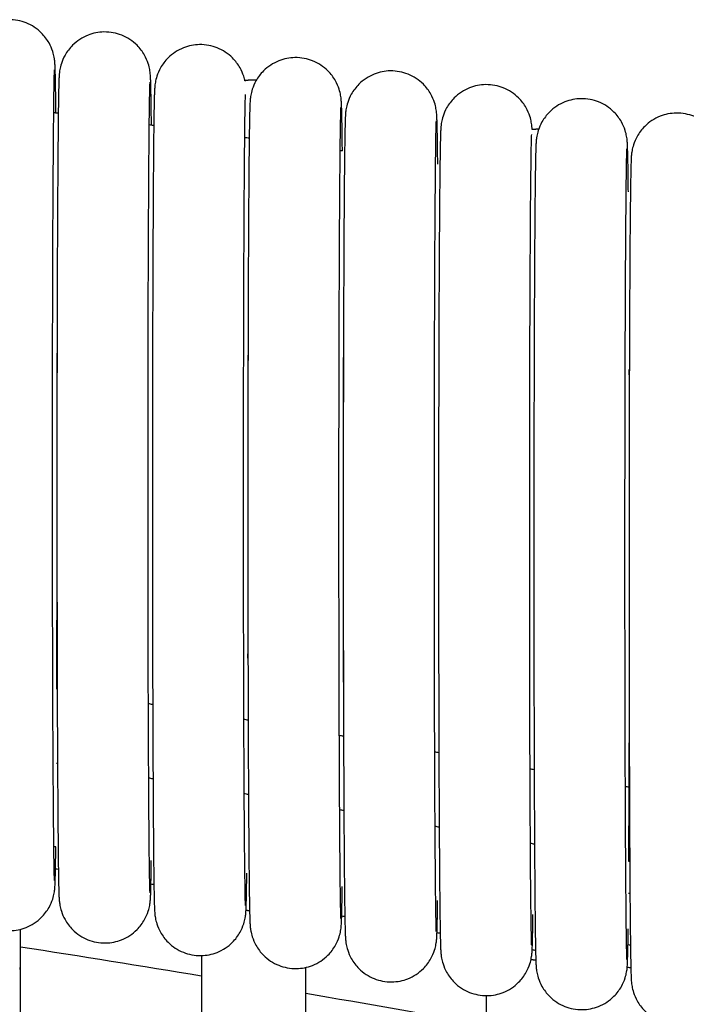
# Model space of a CAD drawing. Header units: millimetres. Extents: x -31695 to -19845, y -5614 to 7253.
# Tile 418 of 432: x -22067 to -22041, y 5507 to 5545. Entities that reach past the tile are written whole.
import ezdxf

# ---------------------------------------------------------------- set-up
doc = ezdxf.new("R2010")
doc.units = ezdxf.units.MM
doc.layers.add('2d', color=7, linetype='Continuous', true_color=0x000000)

msp = doc.modelspace()

# ---------------------------------------------------------------- linework, layer by layer
at = {"layer": '2d', "linetype": 'Continuous', "lineweight": -3}
for points, knots in [([(-22065.381, 5541.376), (-22065.384, 5541.657), (-22065.387, 5541.909), (-22065.396, 5542.514), (-22065.401, 5542.796), (-22065.41, 5543.07), (-22065.412, 5543.124), (-22065.416, 5543.223), (-22065.42, 5543.292), (-22065.429, 5543.385), (-22065.433, 5543.436), (-22065.461, 5543.583), (-22065.477, 5543.656), (-22065.539, 5543.849), (-22065.587, 5543.963), (-22065.723, 5544.205), (-22065.821, 5544.335), (-22065.935, 5544.449), (-22066.104, 5544.618), (-22066.306, 5544.751), (-22066.734, 5544.92), (-22066.952, 5544.962), (-22067.204, 5544.962), (-22067.414, 5544.958), (-22067.622, 5544.916), (-22068.04, 5544.751), (-22068.242, 5544.618), (-22068.411, 5544.449), (-22068.525, 5544.335), (-22068.623, 5544.205), (-22068.759, 5543.963), (-22068.807, 5543.849), (-22068.869, 5543.656), (-22068.886, 5543.583), (-22068.913, 5543.435), (-22068.917, 5543.384), (-22068.926, 5543.291), (-22068.93, 5543.223), (-22068.934, 5543.124), (-22068.936, 5543.07), (-22068.945, 5542.795), (-22068.95, 5542.513), (-22068.967, 5541.328), (-22068.977, 5540.134), (-22068.986, 5538.608), (-22069.003, 5535.644), (-22069.012, 5531.634), (-22069.012, 5527.46)], [71.924473, 71.924473, 71.924473, 71.924473, 73.722221, 73.722221, 76.812828, 76.812828, 77.821616, 77.821616, 78.635035, 78.635035, 79.138582, 79.138582, 79.484469, 79.484469, 79.883884, 79.883884, 80.414377, 80.414377, 80.414377, 81.13628, 81.13628, 81.832742, 81.832742, 81.832742, 82.466199, 82.466199, 83.187889, 83.187889, 83.187889, 83.716972, 83.716972, 84.115326, 84.115326, 84.460294, 84.460294, 84.965616, 84.965616, 85.777531, 85.777531, 86.786727, 86.786727, 89.879203, 89.879203, 96.371637, 96.371637, 96.371637, 109.070334, 109.070334, 109.070334, 109.070334]), ([(-22061.712, 5540.905), (-22061.715, 5541.186), (-22061.718, 5541.438), (-22061.727, 5542.042), (-22061.732, 5542.325), (-22061.741, 5542.599), (-22061.742, 5542.653), (-22061.747, 5542.752), (-22061.751, 5542.82), (-22061.76, 5542.914), (-22061.764, 5542.964), (-22061.791, 5543.111), (-22061.808, 5543.184), (-22061.87, 5543.377), (-22061.918, 5543.492), (-22062.054, 5543.734), (-22062.152, 5543.864), (-22062.266, 5543.978), (-22062.435, 5544.147), (-22062.637, 5544.279), (-22063.065, 5544.449), (-22063.283, 5544.491), (-22063.535, 5544.49), (-22063.745, 5544.487), (-22063.953, 5544.445), (-22064.371, 5544.279), (-22064.573, 5544.147), (-22064.742, 5543.978), (-22064.856, 5543.864), (-22064.954, 5543.734), (-22065.09, 5543.492), (-22065.138, 5543.377), (-22065.2, 5543.184), (-22065.216, 5543.111), (-22065.244, 5542.964), (-22065.248, 5542.913), (-22065.257, 5542.82), (-22065.261, 5542.751), (-22065.265, 5542.652), (-22065.267, 5542.598), (-22065.276, 5542.324), (-22065.281, 5542.041), (-22065.298, 5540.857), (-22065.308, 5539.663), (-22065.317, 5538.136), (-22065.334, 5535.173), (-22065.343, 5531.163), (-22065.343, 5526.989)], [71.925926, 71.925926, 71.925926, 71.925926, 73.722221, 73.722221, 76.812828, 76.812828, 77.821616, 77.821616, 78.635035, 78.635035, 79.138582, 79.138582, 79.484469, 79.484469, 79.883884, 79.883884, 80.414377, 80.414377, 80.414377, 81.13628, 81.13628, 81.832742, 81.832742, 81.832742, 82.466199, 82.466199, 83.187889, 83.187889, 83.187889, 83.716972, 83.716972, 84.115326, 84.115326, 84.460294, 84.460294, 84.965616, 84.965616, 85.777531, 85.777531, 86.786727, 86.786727, 89.879203, 89.879203, 96.371637, 96.371637, 96.371637, 109.070334, 109.070334, 109.070334, 109.070334]), ([(-22058.123, 5542.615), (-22058.133, 5542.665), (-22058.147, 5542.722), (-22058.202, 5542.892), (-22058.251, 5543.006), (-22058.386, 5543.248), (-22058.485, 5543.379), (-22058.598, 5543.493), (-22058.767, 5543.661), (-22058.969, 5543.794), (-22059.397, 5543.964), (-22059.616, 5544.005), (-22059.868, 5544.005), (-22060.078, 5544.001), (-22060.285, 5543.96), (-22060.703, 5543.794), (-22060.906, 5543.661), (-22061.074, 5543.493), (-22061.188, 5543.379), (-22061.286, 5543.248), (-22061.422, 5543.006), (-22061.471, 5542.892), (-22061.533, 5542.699), (-22061.549, 5542.626), (-22061.576, 5542.479), (-22061.581, 5542.428), (-22061.589, 5542.334), (-22061.593, 5542.266), (-22061.598, 5542.167), (-22061.6, 5542.113), (-22061.608, 5541.839), (-22061.614, 5541.556), (-22061.631, 5540.372), (-22061.641, 5539.178), (-22061.649, 5537.651), (-22061.666, 5534.687), (-22061.676, 5530.678), (-22061.676, 5526.504)], [79.226981, 79.226981, 79.226981, 79.226981, 79.484469, 79.484469, 79.883884, 79.883884, 80.414377, 80.414377, 80.414377, 81.13628, 81.13628, 81.832742, 81.832742, 81.832742, 82.466199, 82.466199, 83.187889, 83.187889, 83.187889, 83.716972, 83.716972, 84.115326, 84.115326, 84.460294, 84.460294, 84.965616, 84.965616, 85.777531, 85.777531, 86.786727, 86.786727, 89.879203, 89.879203, 96.371637, 96.371637, 96.371637, 109.070334, 109.070334, 109.070334, 109.070334]), ([(-22054.379, 5539.924), (-22054.382, 5540.204), (-22054.385, 5540.455), (-22054.394, 5541.058), (-22054.399, 5541.341), (-22054.408, 5541.615), (-22054.41, 5541.669), (-22054.414, 5541.768), (-22054.418, 5541.836), (-22054.427, 5541.93), (-22054.431, 5541.98), (-22054.458, 5542.127), (-22054.475, 5542.2), (-22054.537, 5542.393), (-22054.585, 5542.508), (-22054.721, 5542.75), (-22054.819, 5542.88), (-22054.933, 5542.994), (-22055.102, 5543.162), (-22055.304, 5543.295), (-22055.732, 5543.465), (-22055.95, 5543.507), (-22056.202, 5543.506), (-22056.412, 5543.502), (-22056.62, 5543.461), (-22057.038, 5543.295), (-22057.24, 5543.162), (-22057.409, 5542.994), (-22057.523, 5542.88), (-22057.621, 5542.75), (-22057.757, 5542.508), (-22057.805, 5542.393), (-22057.867, 5542.2), (-22057.883, 5542.127), (-22057.911, 5541.98), (-22057.915, 5541.929), (-22057.924, 5541.836), (-22057.928, 5541.767), (-22057.932, 5541.668), (-22057.934, 5541.614), (-22057.943, 5541.34), (-22057.948, 5541.057), (-22057.965, 5539.873), (-22057.975, 5538.679), (-22057.984, 5537.152), (-22058.001, 5534.188), (-22058.01, 5530.179), (-22058.01, 5526.005), (-22058.01, 5521.831), (-22058.001, 5517.821), (-22057.984, 5514.858), (-22057.975, 5513.332), (-22057.965, 5512.139), (-22057.948, 5510.955), (-22057.943, 5510.672), (-22057.934, 5510.398), (-22057.932, 5510.344), (-22057.928, 5510.245), (-22057.924, 5510.177), (-22057.915, 5510.083), (-22057.911, 5510.033), (-22057.883, 5509.886), (-22057.867, 5509.812), (-22057.805, 5509.62), (-22057.757, 5509.505), (-22057.621, 5509.263), (-22057.523, 5509.133), (-22057.409, 5509.019), (-22057.24, 5508.85), (-22057.038, 5508.717), (-22056.61, 5508.548), (-22056.392, 5508.506), (-22056.14, 5508.507), (-22055.93, 5508.51), (-22055.722, 5508.552), (-22055.304, 5508.717), (-22055.102, 5508.85), (-22054.933, 5509.019), (-22054.819, 5509.133), (-22054.721, 5509.263), (-22054.585, 5509.505), (-22054.537, 5509.62), (-22054.475, 5509.812), (-22054.458, 5509.886), (-22054.431, 5510.033), (-22054.427, 5510.084), (-22054.418, 5510.177), (-22054.414, 5510.245), (-22054.41, 5510.344), (-22054.408, 5510.399), (-22054.399, 5510.673), (-22054.394, 5510.956), (-22054.387, 5511.437), (-22054.386, 5511.542), (-22054.384, 5511.653)], [-37.139471, -37.139471, -37.139471, -37.139471, -35.348113, -35.348113, -32.257505, -32.257505, -31.248718, -31.248718, -30.435299, -30.435299, -29.931752, -29.931752, -29.585865, -29.585865, -29.18645, -29.18645, -28.655957, -28.655957, -28.655957, -27.934054, -27.934054, -27.237592, -27.237592, -27.237592, -26.604135, -26.604135, -25.882445, -25.882445, -25.882445, -25.353362, -25.353362, -24.955008, -24.955008, -24.61004, -24.61004, -24.104718, -24.104718, -23.292803, -23.292803, -22.283607, -22.283607, -19.191131, -19.191131, -12.698697, -12.698697, -12.698697, 0, 0, 0, 12.698698, 12.698698, 12.698698, 19.187054, 19.187054, 22.277662, 22.277662, 23.286449, 23.286449, 24.099868, 24.099868, 24.603415, 24.603415, 24.949302, 24.949302, 25.348717, 25.348717, 25.87921, 25.87921, 25.87921, 26.601113, 26.601113, 27.297575, 27.297575, 27.297575, 27.931032, 27.931032, 28.652722, 28.652722, 28.652722, 29.181805, 29.181805, 29.580159, 29.580159, 29.925127, 29.925127, 30.430449, 30.430449, 31.242364, 31.242364, 32.25156, 32.25156, 35.344036, 35.344036, 36.145043, 36.145043, 36.145043, 36.145043]), ([(-22065.512, 5527.46), (-22065.512, 5531.627), (-22065.503, 5535.634), (-22065.486, 5538.588), (-22065.476, 5540.346), (-22065.464, 5541.674), (-22065.445, 5542.718), (-22065.439, 5542.941), (-22065.434, 5543.039)], [0, 0, 0, 0, 12.967343, 12.967343, 12.967343, 20.739773, 20.739773, 23.783996, 23.783996, 23.783996, 23.783996]), ([(-22050.716, 5539.413), (-22050.719, 5539.692), (-22050.722, 5539.943), (-22050.73, 5540.546), (-22050.736, 5540.828), (-22050.744, 5541.102), (-22050.746, 5541.156), (-22050.751, 5541.255), (-22050.754, 5541.323), (-22050.763, 5541.417), (-22050.768, 5541.468), (-22050.795, 5541.615), (-22050.811, 5541.688), (-22050.873, 5541.881), (-22050.922, 5541.995), (-22051.057, 5542.237), (-22051.156, 5542.367), (-22051.269, 5542.481), (-22051.438, 5542.65), (-22051.64, 5542.783), (-22052.068, 5542.952), (-22052.287, 5542.994), (-22052.539, 5542.994), (-22052.749, 5542.99), (-22052.956, 5542.948), (-22053.374, 5542.783), (-22053.577, 5542.65), (-22053.745, 5542.481), (-22053.859, 5542.367), (-22053.957, 5542.237), (-22054.093, 5541.995), (-22054.142, 5541.881), (-22054.204, 5541.688), (-22054.22, 5541.615), (-22054.247, 5541.467), (-22054.252, 5541.416), (-22054.26, 5541.323), (-22054.264, 5541.255), (-22054.269, 5541.156), (-22054.271, 5541.102), (-22054.279, 5540.827), (-22054.285, 5540.545), (-22054.301, 5539.36), (-22054.312, 5538.166), (-22054.32, 5536.64), (-22054.337, 5533.676), (-22054.346, 5529.666), (-22054.346, 5525.492)], [71.933966, 71.933966, 71.933966, 71.933966, 73.722221, 73.722221, 76.812828, 76.812828, 77.821616, 77.821616, 78.635035, 78.635035, 79.138582, 79.138582, 79.484469, 79.484469, 79.883884, 79.883884, 80.414377, 80.414377, 80.414377, 81.13628, 81.13628, 81.832742, 81.832742, 81.832742, 82.466199, 82.466199, 83.187889, 83.187889, 83.187889, 83.716972, 83.716972, 84.115326, 84.115326, 84.460294, 84.460294, 84.965616, 84.965616, 85.777531, 85.777531, 86.786727, 86.786727, 89.879203, 89.879203, 96.371637, 96.371637, 96.371637, 109.070334, 109.070334, 109.070334, 109.070334]), ([(-22061.843, 5526.989), (-22061.843, 5531.156), (-22061.834, 5535.162), (-22061.817, 5538.116), (-22061.807, 5539.875), (-22061.795, 5541.203), (-22061.776, 5542.246), (-22061.77, 5542.47), (-22061.765, 5542.568)], [0, 0, 0, 0, 12.967343, 12.967343, 12.967343, 20.739773, 20.739773, 23.783996, 23.783996, 23.783996, 23.783996]), ([(-22047.09, 5540.738), (-22047.092, 5540.775), (-22047.095, 5540.817), (-22047.102, 5540.891), (-22047.106, 5540.941), (-22047.133, 5541.088), (-22047.15, 5541.161), (-22047.212, 5541.354), (-22047.26, 5541.469), (-22047.396, 5541.711), (-22047.494, 5541.841), (-22047.608, 5541.955), (-22047.777, 5542.123), (-22047.979, 5542.256), (-22048.407, 5542.426), (-22048.625, 5542.468), (-22048.877, 5542.467), (-22049.087, 5542.463), (-22049.295, 5542.422), (-22049.713, 5542.256), (-22049.915, 5542.123), (-22050.084, 5541.955), (-22050.198, 5541.841), (-22050.296, 5541.711), (-22050.432, 5541.469), (-22050.48, 5541.354), (-22050.542, 5541.161), (-22050.558, 5541.088), (-22050.586, 5540.941), (-22050.59, 5540.89), (-22050.599, 5540.797), (-22050.603, 5540.728), (-22050.607, 5540.629), (-22050.609, 5540.575), (-22050.618, 5540.301), (-22050.623, 5540.018), (-22050.64, 5538.834), (-22050.65, 5537.64), (-22050.659, 5536.113), (-22050.676, 5533.149), (-22050.685, 5529.14), (-22050.685, 5524.966), (-22050.685, 5520.792), (-22050.676, 5516.782), (-22050.659, 5513.819), (-22050.65, 5512.293), (-22050.64, 5511.1), (-22050.623, 5509.916), (-22050.618, 5509.633), (-22050.609, 5509.359), (-22050.607, 5509.305), (-22050.603, 5509.206), (-22050.599, 5509.138), (-22050.59, 5509.044), (-22050.585, 5508.994), (-22050.558, 5508.847), (-22050.542, 5508.773), (-22050.48, 5508.581), (-22050.432, 5508.466), (-22050.296, 5508.224), (-22050.198, 5508.094), (-22050.084, 5507.98), (-22049.915, 5507.811), (-22049.713, 5507.678), (-22049.285, 5507.509), (-22049.066, 5507.467), (-22048.815, 5507.468), (-22048.605, 5507.471), (-22048.397, 5507.513), (-22047.979, 5507.678), (-22047.777, 5507.811), (-22047.608, 5507.98), (-22047.494, 5508.094), (-22047.396, 5508.224), (-22047.26, 5508.466), (-22047.212, 5508.581), (-22047.15, 5508.773), (-22047.133, 5508.847), (-22047.106, 5508.994), (-22047.102, 5509.045), (-22047.093, 5509.138), (-22047.089, 5509.206), (-22047.084, 5509.305), (-22047.082, 5509.36), (-22047.074, 5509.634), (-22047.069, 5509.917), (-22047.062, 5510.39), (-22047.061, 5510.486), (-22047.059, 5510.586)], [-30.96684, -30.96684, -30.96684, -30.96684, -30.435299, -30.435299, -29.931752, -29.931752, -29.585865, -29.585865, -29.18645, -29.18645, -28.655957, -28.655957, -28.655957, -27.934054, -27.934054, -27.237592, -27.237592, -27.237592, -26.604135, -26.604135, -25.882445, -25.882445, -25.882445, -25.353362, -25.353362, -24.955008, -24.955008, -24.61004, -24.61004, -24.104718, -24.104718, -23.292803, -23.292803, -22.283607, -22.283607, -19.191131, -19.191131, -12.698697, -12.698697, -12.698697, 0, 0, 0, 12.698698, 12.698698, 12.698698, 19.187054, 19.187054, 22.277662, 22.277662, 23.286449, 23.286449, 24.099868, 24.099868, 24.603415, 24.603415, 24.949302, 24.949302, 25.348717, 25.348717, 25.87921, 25.87921, 25.87921, 26.601113, 26.601113, 27.297575, 27.297575, 27.297575, 27.931032, 27.931032, 28.652722, 28.652722, 28.652722, 29.181805, 29.181805, 29.580159, 29.580159, 29.925127, 29.925127, 30.430449, 30.430449, 31.242364, 31.242364, 32.25156, 32.25156, 35.344036, 35.344036, 36.079342, 36.079342, 36.079342, 36.079342]), ([(-22058.175, 5526.504), (-22058.175, 5530.671), (-22058.166, 5534.677), (-22058.149, 5537.631), (-22058.14, 5539.389), (-22058.127, 5540.717), (-22058.109, 5541.761), (-22058.103, 5541.984), (-22058.098, 5542.083)], [0, 0, 0, 0, 12.967343, 12.967343, 12.967343, 20.739773, 20.739773, 23.783996, 23.783996, 23.783996, 23.783996]), ([(-22043.395, 5538.35), (-22043.397, 5538.628), (-22043.401, 5538.877), (-22043.409, 5539.479), (-22043.415, 5539.761), (-22043.423, 5540.036), (-22043.425, 5540.09), (-22043.43, 5540.189), (-22043.433, 5540.257), (-22043.442, 5540.351), (-22043.447, 5540.401), (-22043.474, 5540.548), (-22043.49, 5540.621), (-22043.552, 5540.814), (-22043.601, 5540.928), (-22043.736, 5541.17), (-22043.835, 5541.301), (-22043.948, 5541.415), (-22044.117, 5541.583), (-22044.319, 5541.716), (-22044.747, 5541.886), (-22044.966, 5541.927), (-22045.218, 5541.927), (-22045.428, 5541.923), (-22045.635, 5541.882), (-22046.053, 5541.716), (-22046.255, 5541.583), (-22046.424, 5541.415), (-22046.538, 5541.301), (-22046.636, 5541.17), (-22046.772, 5540.928), (-22046.821, 5540.814), (-22046.883, 5540.621), (-22046.899, 5540.548), (-22046.926, 5540.401), (-22046.93, 5540.35), (-22046.939, 5540.256), (-22046.943, 5540.188), (-22046.948, 5540.089), (-22046.95, 5540.035), (-22046.958, 5539.761), (-22046.963, 5539.478), (-22046.98, 5538.294), (-22046.991, 5537.1), (-22046.999, 5535.573), (-22047.016, 5532.609), (-22047.025, 5528.6), (-22047.025, 5524.426)], [71.942054, 71.942054, 71.942054, 71.942054, 73.722221, 73.722221, 76.812828, 76.812828, 77.821616, 77.821616, 78.635035, 78.635035, 79.138582, 79.138582, 79.484469, 79.484469, 79.883884, 79.883884, 80.414377, 80.414377, 80.414377, 81.13628, 81.13628, 81.832742, 81.832742, 81.832742, 82.466199, 82.466199, 83.187889, 83.187889, 83.187889, 83.716972, 83.716972, 84.115326, 84.115326, 84.460294, 84.460294, 84.965616, 84.965616, 85.777531, 85.777531, 86.786727, 86.786727, 89.879203, 89.879203, 96.371637, 96.371637, 96.371637, 109.070334, 109.070334, 109.070334, 109.070334]), ([(-22054.51, 5526.005), (-22054.51, 5530.172), (-22054.501, 5534.178), (-22054.484, 5537.132), (-22054.474, 5538.89), (-22054.462, 5540.219), (-22054.443, 5541.262), (-22054.437, 5541.486), (-22054.432, 5541.584)], [0, 0, 0, 0, 12.967343, 12.967343, 12.967343, 20.739773, 20.739773, 23.783996, 23.783996, 23.783996, 23.783996]), ([(-22039.737, 5537.798), (-22039.74, 5538.075), (-22039.743, 5538.324), (-22039.752, 5538.925), (-22039.757, 5539.208), (-22039.766, 5539.482), (-22039.767, 5539.536), (-22039.772, 5539.635), (-22039.776, 5539.703), (-22039.785, 5539.797), (-22039.789, 5539.847), (-22039.816, 5539.994), (-22039.833, 5540.068), (-22039.895, 5540.26), (-22039.943, 5540.375), (-22040.079, 5540.617), (-22040.177, 5540.747), (-22040.291, 5540.861), (-22040.46, 5541.03), (-22040.662, 5541.163), (-22041.09, 5541.332), (-22041.308, 5541.374), (-22041.56, 5541.373), (-22041.77, 5541.37), (-22041.978, 5541.328), (-22042.396, 5541.163), (-22042.598, 5541.03), (-22042.767, 5540.861), (-22042.881, 5540.747), (-22042.979, 5540.617), (-22043.115, 5540.375), (-22043.163, 5540.26), (-22043.225, 5540.068), (-22043.241, 5539.994), (-22043.269, 5539.847), (-22043.273, 5539.796), (-22043.282, 5539.703), (-22043.286, 5539.634), (-22043.29, 5539.536), (-22043.292, 5539.481), (-22043.301, 5539.207), (-22043.306, 5538.924), (-22043.323, 5537.74), (-22043.333, 5536.546), (-22043.342, 5535.019), (-22043.359, 5532.056), (-22043.368, 5528.046), (-22043.368, 5523.872), (-22043.368, 5519.698), (-22043.359, 5515.689), (-22043.342, 5512.725), (-22043.333, 5511.199), (-22043.323, 5510.006), (-22043.306, 5508.822), (-22043.301, 5508.539), (-22043.292, 5508.265), (-22043.29, 5508.211), (-22043.286, 5508.112), (-22043.282, 5508.044), (-22043.273, 5507.95), (-22043.269, 5507.9), (-22043.241, 5507.753), (-22043.225, 5507.679), (-22043.163, 5507.487), (-22043.115, 5507.372), (-22042.979, 5507.13), (-22042.881, 5507), (-22042.767, 5506.886), (-22042.598, 5506.717), (-22042.396, 5506.584), (-22041.968, 5506.415), (-22041.749, 5506.373), (-22041.498, 5506.374), (-22041.288, 5506.377), (-22041.08, 5506.419), (-22040.662, 5506.584), (-22040.46, 5506.717), (-22040.291, 5506.886), (-22040.177, 5507), (-22040.079, 5507.13), (-22039.943, 5507.372), (-22039.895, 5507.487), (-22039.833, 5507.679), (-22039.816, 5507.753), (-22039.789, 5507.9), (-22039.785, 5507.951), (-22039.776, 5508.044), (-22039.772, 5508.113), (-22039.767, 5508.211), (-22039.766, 5508.266), (-22039.757, 5508.54), (-22039.752, 5508.823), (-22039.745, 5509.287), (-22039.744, 5509.374), (-22039.743, 5509.464)], [-37.124502, -37.124502, -37.124502, -37.124502, -35.348113, -35.348113, -32.257505, -32.257505, -31.248718, -31.248718, -30.435299, -30.435299, -29.931752, -29.931752, -29.585865, -29.585865, -29.18645, -29.18645, -28.655957, -28.655957, -28.655957, -27.934054, -27.934054, -27.237592, -27.237592, -27.237592, -26.604135, -26.604135, -25.882445, -25.882445, -25.882445, -25.353362, -25.353362, -24.955008, -24.955008, -24.61004, -24.61004, -24.104718, -24.104718, -23.292803, -23.292803, -22.283607, -22.283607, -19.191131, -19.191131, -12.698697, -12.698697, -12.698697, 0, 0, 0, 12.698698, 12.698698, 12.698698, 19.187054, 19.187054, 22.277662, 22.277662, 23.286449, 23.286449, 24.099868, 24.099868, 24.603415, 24.603415, 24.949302, 24.949302, 25.348717, 25.348717, 25.87921, 25.87921, 25.87921, 26.601113, 26.601113, 27.297575, 27.297575, 27.297575, 27.931032, 27.931032, 28.652722, 28.652722, 28.652722, 29.181805, 29.181805, 29.580159, 29.580159, 29.925127, 29.925127, 30.430449, 30.430449, 31.242364, 31.242364, 32.25156, 32.25156, 35.344036, 35.344036, 36.010322, 36.010322, 36.010322, 36.010322]), ([(-22050.846, 5525.492), (-22050.846, 5529.659), (-22050.837, 5533.666), (-22050.82, 5536.62), (-22050.81, 5538.378), (-22050.798, 5539.706), (-22050.78, 5540.75), (-22050.773, 5540.973), (-22050.769, 5541.071)], [0, 0, 0, 0, 12.967343, 12.967343, 12.967343, 20.739773, 20.739773, 23.783996, 23.783996, 23.783996, 23.783996]), ([(-22047.185, 5524.966), (-22047.185, 5529.133), (-22047.176, 5533.139), (-22047.159, 5536.093), (-22047.149, 5537.851), (-22047.137, 5539.18), (-22047.118, 5540.223), (-22047.112, 5540.446), (-22047.107, 5540.545)], [0, 0, 0, 0, 12.967343, 12.967343, 12.967343, 20.739773, 20.739773, 23.783996, 23.783996, 23.783996, 23.783996]), ([(-22043.525, 5524.426), (-22043.525, 5528.593), (-22043.516, 5532.599), (-22043.499, 5535.553), (-22043.489, 5537.311), (-22043.477, 5538.639), (-22043.459, 5539.683), (-22043.452, 5539.906), (-22043.448, 5540.005)], [0, 0, 0, 0, 12.967343, 12.967343, 12.967343, 20.739773, 20.739773, 23.783996, 23.783996, 23.783996, 23.783996]), ([(-22065.347, 5519.239), (-22065.339, 5521.698), (-22065.334, 5524.54), (-22065.334, 5527.463), (-22065.334, 5529.064), (-22065.335, 5530.641), (-22065.338, 5532.144)], [45.642377, 45.642377, 45.642377, 45.642377, 54.535167, 54.535167, 54.535167, 59.405684, 59.405684, 59.405684, 59.405684]), ([(-22058.004, 5520.433), (-22058, 5522.341), (-22057.997, 5524.403), (-22057.997, 5526.507), (-22057.997, 5528.428), (-22057.999, 5530.314), (-22058.003, 5532.079)], [48.133792, 48.133792, 48.133792, 48.133792, 54.535167, 54.535167, 54.535167, 60.379029, 60.379029, 60.379029, 60.379029]), ([(-22054.34, 5519.514), (-22054.335, 5521.537), (-22054.332, 5523.749), (-22054.332, 5526.008), (-22054.332, 5528.077), (-22054.334, 5530.106), (-22054.339, 5531.986)], [47.661278, 47.661278, 47.661278, 47.661278, 54.535167, 54.535167, 54.535167, 60.829865, 60.829865, 60.829865, 60.829865]), ([(-22043.377, 5512.621), (-22043.376, 5512.833), (-22043.375, 5513.054), (-22043.373, 5513.282), (-22043.357, 5516.245), (-22043.347, 5520.255), (-22043.347, 5524.429), (-22043.347, 5526.912), (-22043.351, 5529.336), (-22043.357, 5531.517)], [40.867928, 40.867928, 40.867928, 40.867928, 41.83647, 41.83647, 41.83647, 54.535167, 54.535167, 54.535167, 62.088423, 62.088423, 62.088423, 62.088423]), ([(-22069.012, 5527.46), (-22069.012, 5523.286), (-22069.003, 5519.277), (-22068.986, 5516.314), (-22068.977, 5514.787), (-22068.967, 5513.594), (-22068.95, 5512.41), (-22068.945, 5512.128), (-22068.936, 5511.853), (-22068.934, 5511.799), (-22068.93, 5511.7), (-22068.926, 5511.632), (-22068.917, 5511.539), (-22068.913, 5511.488), (-22068.886, 5511.341), (-22068.869, 5511.268), (-22068.807, 5511.075), (-22068.759, 5510.961), (-22068.623, 5510.719), (-22068.525, 5510.588), (-22068.411, 5510.475), (-22068.242, 5510.306), (-22068.04, 5510.173), (-22067.612, 5510.003), (-22067.394, 5509.962), (-22067.142, 5509.962), (-22066.932, 5509.966), (-22066.724, 5510.007), (-22066.306, 5510.173), (-22066.104, 5510.306), (-22065.935, 5510.475), (-22065.821, 5510.588), (-22065.723, 5510.719), (-22065.587, 5510.961), (-22065.539, 5511.075), (-22065.477, 5511.268), (-22065.461, 5511.341), (-22065.433, 5511.488), (-22065.429, 5511.539), (-22065.42, 5511.633), (-22065.416, 5511.701), (-22065.412, 5511.8), (-22065.41, 5511.854), (-22065.401, 5512.129), (-22065.396, 5512.411), (-22065.389, 5512.914), (-22065.387, 5513.044), (-22065.385, 5513.183)], [0, 0, 0, 0, 12.698698, 12.698698, 12.698698, 19.187054, 19.187054, 22.277662, 22.277662, 23.286449, 23.286449, 24.099868, 24.099868, 24.603415, 24.603415, 24.949302, 24.949302, 25.348717, 25.348717, 25.87921, 25.87921, 25.87921, 26.601113, 26.601113, 27.297575, 27.297575, 27.297575, 27.931032, 27.931032, 28.652722, 28.652722, 28.652722, 29.181805, 29.181805, 29.580159, 29.580159, 29.925127, 29.925127, 30.430449, 30.430449, 31.242364, 31.242364, 32.25156, 32.25156, 35.344036, 35.344036, 36.324386, 36.324386, 36.324386, 36.324386]), ([(-22065.434, 5511.885), (-22065.437, 5511.933), (-22065.438, 5511.975), (-22065.443, 5512.137), (-22065.447, 5512.298), (-22065.464, 5513.248), (-22065.476, 5514.576), (-22065.486, 5516.334), (-22065.503, 5519.287), (-22065.512, 5523.293), (-22065.512, 5527.46)], [3.382838, 3.382838, 3.382838, 3.382838, 4.385952, 4.385952, 6.466044, 6.466044, 14.246477, 14.246477, 14.246477, 27.20762, 27.20762, 27.20762, 27.20762]), ([(-22065.343, 5526.989), (-22065.343, 5522.815), (-22065.334, 5518.806), (-22065.317, 5515.842), (-22065.308, 5514.316), (-22065.298, 5513.123), (-22065.281, 5511.939), (-22065.276, 5511.656), (-22065.267, 5511.382), (-22065.265, 5511.328), (-22065.261, 5511.229), (-22065.257, 5511.161), (-22065.248, 5511.067), (-22065.243, 5511.017), (-22065.216, 5510.87), (-22065.2, 5510.796), (-22065.138, 5510.604), (-22065.09, 5510.489), (-22064.954, 5510.247), (-22064.856, 5510.117), (-22064.742, 5510.003), (-22064.573, 5509.834), (-22064.371, 5509.701), (-22063.943, 5509.532), (-22063.724, 5509.49), (-22063.473, 5509.491), (-22063.263, 5509.494), (-22063.055, 5509.536), (-22062.637, 5509.701), (-22062.435, 5509.834), (-22062.266, 5510.003), (-22062.152, 5510.117), (-22062.054, 5510.247), (-22061.918, 5510.489), (-22061.87, 5510.604), (-22061.808, 5510.796), (-22061.791, 5510.87), (-22061.764, 5511.017), (-22061.76, 5511.068), (-22061.751, 5511.161), (-22061.747, 5511.229), (-22061.742, 5511.328), (-22061.74, 5511.383), (-22061.732, 5511.657), (-22061.727, 5511.94), (-22061.72, 5512.429), (-22061.718, 5512.542), (-22061.717, 5512.663)], [0, 0, 0, 0, 12.698698, 12.698698, 12.698698, 19.187054, 19.187054, 22.277662, 22.277662, 23.286449, 23.286449, 24.099868, 24.099868, 24.603415, 24.603415, 24.949302, 24.949302, 25.348717, 25.348717, 25.87921, 25.87921, 25.87921, 26.601113, 26.601113, 27.297575, 27.297575, 27.297575, 27.931032, 27.931032, 28.652722, 28.652722, 28.652722, 29.181805, 29.181805, 29.580159, 29.580159, 29.925127, 29.925127, 30.430449, 30.430449, 31.242364, 31.242364, 32.25156, 32.25156, 35.344036, 35.344036, 36.208431, 36.208431, 36.208431, 36.208431]), ([(-22061.765, 5511.413), (-22061.768, 5511.461), (-22061.769, 5511.504), (-22061.774, 5511.666), (-22061.778, 5511.827), (-22061.795, 5512.777), (-22061.807, 5514.104), (-22061.817, 5515.862), (-22061.834, 5518.816), (-22061.843, 5522.822), (-22061.843, 5526.989)], [3.382838, 3.382838, 3.382838, 3.382838, 4.385952, 4.385952, 6.466044, 6.466044, 14.246477, 14.246477, 14.246477, 27.20762, 27.20762, 27.20762, 27.20762]), ([(-22061.676, 5526.504), (-22061.676, 5522.33), (-22061.666, 5518.32), (-22061.649, 5515.357), (-22061.641, 5513.831), (-22061.631, 5512.638), (-22061.614, 5511.453), (-22061.608, 5511.171), (-22061.6, 5510.897), (-22061.598, 5510.843), (-22061.593, 5510.744), (-22061.589, 5510.676), (-22061.581, 5510.582), (-22061.576, 5510.531), (-22061.549, 5510.384), (-22061.533, 5510.311), (-22061.471, 5510.118), (-22061.422, 5510.004), (-22061.286, 5509.762), (-22061.188, 5509.632), (-22061.074, 5509.518), (-22060.906, 5509.349), (-22060.703, 5509.216), (-22060.276, 5509.047), (-22060.057, 5509.005), (-22059.805, 5509.005), (-22059.595, 5509.009), (-22059.387, 5509.051), (-22058.969, 5509.216), (-22058.767, 5509.349), (-22058.598, 5509.518), (-22058.485, 5509.632), (-22058.386, 5509.762), (-22058.251, 5510.004), (-22058.202, 5510.118), (-22058.14, 5510.311), (-22058.124, 5510.384), (-22058.097, 5510.532), (-22058.092, 5510.583), (-22058.083, 5510.676), (-22058.08, 5510.744), (-22058.075, 5510.843), (-22058.073, 5510.897), (-22058.065, 5511.172), (-22058.059, 5511.454), (-22058.052, 5511.94), (-22058.051, 5512.049), (-22058.049, 5512.165)], [0, 0, 0, 0, 12.698698, 12.698698, 12.698698, 19.187054, 19.187054, 22.277662, 22.277662, 23.286449, 23.286449, 24.099868, 24.099868, 24.603415, 24.603415, 24.949302, 24.949302, 25.348717, 25.348717, 25.87921, 25.87921, 25.87921, 26.601113, 26.601113, 27.297575, 27.297575, 27.297575, 27.931032, 27.931032, 28.652722, 28.652722, 28.652722, 29.181805, 29.181805, 29.580159, 29.580159, 29.925127, 29.925127, 30.430449, 30.430449, 31.242364, 31.242364, 32.25156, 32.25156, 35.344036, 35.344036, 36.177828, 36.177828, 36.177828, 36.177828]), ([(-22058.098, 5510.928), (-22058.1, 5510.976), (-22058.102, 5511.019), (-22058.107, 5511.181), (-22058.11, 5511.342), (-22058.127, 5512.292), (-22058.139, 5513.619), (-22058.149, 5515.377), (-22058.166, 5518.33), (-22058.175, 5522.337), (-22058.175, 5526.504)], [3.382838, 3.382838, 3.382838, 3.382838, 4.385952, 4.385952, 6.466044, 6.466044, 14.246477, 14.246477, 14.246477, 27.20762, 27.20762, 27.20762, 27.20762]), ([(-22054.432, 5510.429), (-22054.435, 5510.477), (-22054.436, 5510.52), (-22054.441, 5510.682), (-22054.445, 5510.843), (-22054.462, 5511.793), (-22054.474, 5513.12), (-22054.484, 5514.878), (-22054.501, 5517.832), (-22054.51, 5521.838), (-22054.51, 5526.005)], [3.382838, 3.382838, 3.382838, 3.382838, 4.385952, 4.385952, 6.466044, 6.466044, 14.246477, 14.246477, 14.246477, 27.20762, 27.20762, 27.20762, 27.20762]), ([(-22054.346, 5525.492), (-22054.346, 5521.318), (-22054.337, 5517.309), (-22054.32, 5514.346), (-22054.312, 5512.819), (-22054.301, 5511.626), (-22054.285, 5510.442), (-22054.279, 5510.16), (-22054.271, 5509.885), (-22054.269, 5509.831), (-22054.264, 5509.732), (-22054.26, 5509.664), (-22054.251, 5509.571), (-22054.247, 5509.52), (-22054.22, 5509.373), (-22054.204, 5509.3), (-22054.142, 5509.107), (-22054.093, 5508.993), (-22053.957, 5508.751), (-22053.859, 5508.62), (-22053.745, 5508.507), (-22053.577, 5508.338), (-22053.374, 5508.205), (-22052.947, 5508.035), (-22052.728, 5507.994), (-22052.476, 5507.994), (-22052.266, 5507.998), (-22052.058, 5508.039), (-22051.64, 5508.205), (-22051.438, 5508.338), (-22051.269, 5508.507), (-22051.156, 5508.62), (-22051.057, 5508.751), (-22050.922, 5508.993), (-22050.873, 5509.107), (-22050.811, 5509.3), (-22050.795, 5509.373), (-22050.768, 5509.52), (-22050.763, 5509.571), (-22050.754, 5509.665), (-22050.751, 5509.733), (-22050.746, 5509.832), (-22050.744, 5509.886), (-22050.736, 5510.16), (-22050.73, 5510.443), (-22050.723, 5510.92), (-22050.722, 5511.021), (-22050.721, 5511.126)], [0, 0, 0, 0, 12.698698, 12.698698, 12.698698, 19.187054, 19.187054, 22.277662, 22.277662, 23.286449, 23.286449, 24.099868, 24.099868, 24.603415, 24.603415, 24.949302, 24.949302, 25.348717, 25.348717, 25.87921, 25.87921, 25.87921, 26.601113, 26.601113, 27.297575, 27.297575, 27.297575, 27.931032, 27.931032, 28.652722, 28.652722, 28.652722, 29.181805, 29.181805, 29.580159, 29.580159, 29.925127, 29.925127, 30.430449, 30.430449, 31.242364, 31.242364, 32.25156, 32.25156, 35.344036, 35.344036, 36.112372, 36.112372, 36.112372, 36.112372]), ([(-22050.769, 5509.916), (-22050.771, 5509.965), (-22050.773, 5510.007), (-22050.778, 5510.169), (-22050.781, 5510.33), (-22050.798, 5511.28), (-22050.81, 5512.608), (-22050.82, 5514.366), (-22050.837, 5517.319), (-22050.846, 5521.325), (-22050.846, 5525.492)], [3.382838, 3.382838, 3.382838, 3.382838, 4.385952, 4.385952, 6.466044, 6.466044, 14.246477, 14.246477, 14.246477, 27.20762, 27.20762, 27.20762, 27.20762]), ([(-22047.107, 5509.39), (-22047.11, 5509.438), (-22047.111, 5509.481), (-22047.116, 5509.643), (-22047.12, 5509.804), (-22047.137, 5510.754), (-22047.149, 5512.081), (-22047.159, 5513.839), (-22047.176, 5516.793), (-22047.185, 5520.799), (-22047.185, 5524.966)], [3.382838, 3.382838, 3.382838, 3.382838, 4.385952, 4.385952, 6.466044, 6.466044, 14.246477, 14.246477, 14.246477, 27.20762, 27.20762, 27.20762, 27.20762]), ([(-22047.025, 5524.426), (-22047.025, 5520.252), (-22047.016, 5516.242), (-22046.999, 5513.279), (-22046.991, 5511.753), (-22046.98, 5510.56), (-22046.963, 5509.375), (-22046.958, 5509.093), (-22046.95, 5508.819), (-22046.948, 5508.765), (-22046.943, 5508.666), (-22046.939, 5508.598), (-22046.93, 5508.504), (-22046.926, 5508.453), (-22046.899, 5508.306), (-22046.883, 5508.233), (-22046.821, 5508.041), (-22046.772, 5507.926), (-22046.636, 5507.684), (-22046.538, 5507.554), (-22046.424, 5507.44), (-22046.255, 5507.271), (-22046.053, 5507.138), (-22045.626, 5506.969), (-22045.407, 5506.927), (-22045.155, 5506.928), (-22044.945, 5506.931), (-22044.737, 5506.973), (-22044.319, 5507.138), (-22044.117, 5507.271), (-22043.948, 5507.44), (-22043.835, 5507.554), (-22043.736, 5507.684), (-22043.601, 5507.926), (-22043.552, 5508.041), (-22043.49, 5508.233), (-22043.474, 5508.306), (-22043.447, 5508.454), (-22043.442, 5508.505), (-22043.433, 5508.598), (-22043.43, 5508.666), (-22043.425, 5508.765), (-22043.423, 5508.82), (-22043.415, 5509.094), (-22043.409, 5509.376), (-22043.402, 5509.845), (-22043.401, 5509.937), (-22043.4, 5510.032)], [0, 0, 0, 0, 12.698698, 12.698698, 12.698698, 19.187054, 19.187054, 22.277662, 22.277662, 23.286449, 23.286449, 24.099868, 24.099868, 24.603415, 24.603415, 24.949302, 24.949302, 25.348717, 25.348717, 25.87921, 25.87921, 25.87921, 26.601113, 26.601113, 27.297575, 27.297575, 27.297575, 27.931032, 27.931032, 28.652722, 28.652722, 28.652722, 29.181805, 29.181805, 29.580159, 29.580159, 29.925127, 29.925127, 30.430449, 30.430449, 31.242364, 31.242364, 32.25156, 32.25156, 35.344036, 35.344036, 36.045022, 36.045022, 36.045022, 36.045022]), ([(-22043.448, 5508.85), (-22043.45, 5508.898), (-22043.452, 5508.941), (-22043.457, 5509.103), (-22043.46, 5509.264), (-22043.477, 5510.214), (-22043.489, 5511.541), (-22043.499, 5513.299), (-22043.516, 5516.252), (-22043.525, 5520.259), (-22043.525, 5524.426)], [3.382838, 3.382838, 3.382838, 3.382838, 4.385952, 4.385952, 6.466044, 6.466044, 14.246477, 14.246477, 14.246477, 27.20762, 27.20762, 27.20762, 27.20762])]:
    msp.add_open_spline(points, degree=3, knots=knots, dxfattribs=at)
for points, weights, knots in [([(-22057.682, 5542.64), (-22057.733, 5542.643), (-22057.783, 5542.643), (-22057.954, 5542.643), (-22058.122, 5542.615)], [0.979892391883, 0.989575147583, 1, 0.965850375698, 0.939664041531], [0.93129603, 0.93129603, 0.93129603, 0.9424778, 0.9424778, 0.97910692, 0.97910692, 0.97910692]), ([(-22046.84, 5540.752), (-22046.846, 5540.752), (-22046.851, 5540.752), (-22046.971, 5540.752), (-22047.09, 5540.738)], [0.997877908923, 0.998935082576, 1, 0.975707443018, 0.955444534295], [0.94133556, 0.94133556, 0.94133556, 0.9424778, 0.9424778, 0.96853416, 0.96853416, 0.96853416])]:
    msp.add_rational_spline(points, weights, degree=2, knots=knots, dxfattribs=at)
for points, degree in [([(-22065.291, 5541.365), (-22065.349, 5541.372), (-22065.407, 5541.379), (-22065.465, 5541.386)], 3), ([(-22061.623, 5540.894), (-22061.681, 5540.901), (-22061.738, 5540.909), (-22061.795, 5540.916)], 3), ([(-22057.957, 5540.41), (-22058.014, 5540.417), (-22058.071, 5540.425), (-22058.128, 5540.432)], 3), ([(-22054.379, 5539.924), (-22054.407, 5539.928), (-22054.435, 5539.931), (-22054.462, 5539.935)], 3), ([(-22050.799, 5539.424), (-22050.799, 5539.424), (-22050.799, 5539.424), (-22050.799, 5539.424)], 3), ([(-22061.664, 5518.651), (-22061.719, 5518.66), (-22061.774, 5518.669), (-22061.83, 5518.678)], 3), ([(-22057.998, 5518.049), (-22058.053, 5518.058), (-22058.107, 5518.068), (-22058.162, 5518.077)], 3), ([(-22054.334, 5517.43), (-22054.388, 5517.44), (-22054.442, 5517.449), (-22054.496, 5517.458)], 3), ([(-22050.672, 5516.794), (-22050.726, 5516.804), (-22050.779, 5516.813), (-22050.832, 5516.822)], 3), ([(-22065.32, 5516.38), (-22065.333, 5516.382), (-22065.347, 5516.384), (-22065.36, 5516.386)], 3), ([(-22047.012, 5516.141), (-22047.065, 5516.151), (-22047.117, 5516.16), (-22047.17, 5516.17)], 3), ([(-22061.652, 5515.795), (-22061.707, 5515.804), (-22061.762, 5515.813), (-22061.817, 5515.821)], 3), ([(-22043.363, 5515.473), (-22043.412, 5515.482), (-22043.461, 5515.491), (-22043.51, 5515.5)], 3), ([(-22057.986, 5515.193), (-22058.04, 5515.202), (-22058.094, 5515.211), (-22058.149, 5515.22)], 3), ([(-22054.322, 5514.574), (-22054.375, 5514.583), (-22054.429, 5514.592), (-22054.483, 5514.601)], 3), ([(-22050.659, 5513.937), (-22050.712, 5513.947), (-22050.765, 5513.956), (-22050.818, 5513.965)], 3), ([(-22046.999, 5513.284), (-22047.052, 5513.294), (-22047.104, 5513.303), (-22047.156, 5513.313)], 3), ([(-22065.385, 5513.183), (-22065.411, 5513.187), (-22065.436, 5513.191), (-22065.461, 5513.195)], 3), ([(-22043.342, 5512.614), (-22043.354, 5512.616), (-22043.366, 5512.619), (-22043.378, 5512.621)], 3), ([(-22065.448, 5512.351), (-22065.394, 5512.342), (-22065.34, 5512.334), (-22065.287, 5512.325)], 3), ([(-22061.776, 5511.763), (-22061.723, 5511.754), (-22061.671, 5511.745), (-22061.618, 5511.737)], 3), ([(-22043.387, 5511.408), (-22043.369, 5511.405), (-22043.351, 5511.402), (-22043.333, 5511.398)], 3), ([(-22054.437, 5510.535), (-22054.386, 5510.526), (-22054.336, 5510.517), (-22054.285, 5510.509)], 3), ([(-22066.742, 5488.7), (-22066.742, 5499.358), (-22066.742, 5510.016)], 2), ([(-22066.742, 5508.691), (-22066.742, 5509.354), (-22066.742, 5510.016)], 2), ([(-22050.745, 5509.891), (-22050.704, 5509.883), (-22050.663, 5509.876), (-22050.622, 5509.869)], 3), ([(-22066.742, 5509.347), (-22064.421, 5508.984), (-22062.101, 5508.612), (-22059.784, 5508.229)], 3), ([(-22047.088, 5509.235), (-22047.045, 5509.227), (-22047.003, 5509.22), (-22046.96, 5509.212)], 3), ([(-22043.314, 5509.402), (-22043.346, 5509.408), (-22043.378, 5509.413), (-22043.409, 5509.419)], 3), ([(-22059.784, 5509.006), (-22059.784, 5503.266), (-22059.784, 5497.527)], 2), ([(-22066.742, 5508.5), (-22066.747, 5508.488), (-22066.751, 5508.476), (-22066.756, 5508.465)], 3), ([(-22055.784, 5500.066), (-22055.784, 5504.308), (-22055.784, 5508.55)], 2), ([(-22043.437, 5508.563), (-22043.391, 5508.555), (-22043.346, 5508.546), (-22043.3, 5508.538)], 3), ([(-22055.784, 5507.558), (-22053.471, 5507.164), (-22051.16, 5506.76), (-22048.851, 5506.346)], 3), ([(-22048.851, 5507.467), (-22048.851, 5501.132), (-22048.851, 5494.797)], 2)]:
    msp.add_open_spline(points, degree=degree, dxfattribs=at)
for points, weights in [([(-22058.079, 5510.751), (-22058.012, 5510.741), (-22057.943, 5510.736)], [0.946309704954, 0.957136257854, 0.969226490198]), ([(-22066.756, 5508.465), (-22066.742, 5508.578), (-22066.742, 5508.691)], [0.95689964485, 0.976576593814, 1]), ([(-22047.132, 5508.858), (-22047.042, 5508.845), (-22046.951, 5508.841)], [0.948652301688, 0.963310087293, 0.980227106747])]:
    msp.add_rational_spline(points, weights, degree=2, dxfattribs=at)

doc.saveas('drawing.dxf')
